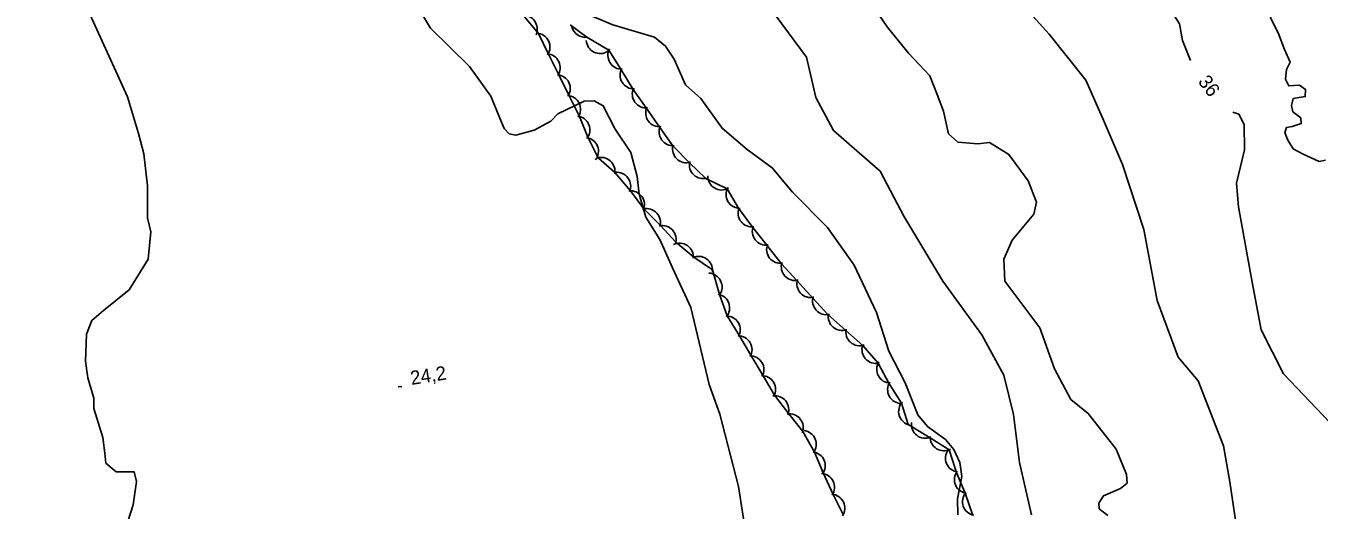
# Model space of a CAD drawing. Extents: x 646142 to 649934, y 5874075 to 5876351.
# Drawn here: x 647105 to 647384.4, y 5875454.9 to 5875559.6 of the extents above; entities that cross this region are included whole.
import ezdxf

# ---------------------------------------------------------------- set-up
doc = ezdxf.new("R2010")
doc.units = 0
for name, color, linetype in [('Niveau 1', 7, 'Continuous'), ('Niveau 2', 7, 'Continuous'), ('Niveau 3', 7, 'Continuous'), ('Niveau 44', 7, 'Continuous')]:
    doc.layers.add(name, color=color, linetype=linetype)

msp = doc.modelspace()

# ---------------------------------------------------------------- linework, layer by layer
at = {"layer": 'Niveau 1'}
msp.add_lwpolyline([(647322.25, 5875453.87), (647319.63, 5875465.17), (647318.37, 5875475.59), (647316.27, 5875484.08), (647311.5, 5875492.76), (647303.09, 5875504.4), (647294.68, 5875518.45), (647289.57, 5875528.14), (647279.48, 5875536.97), (647275.67, 5875544.05), (647273.65, 5875552.8), (647267.12, 5875561.67)], dxfattribs=at)
at = {"layer": 'Niveau 2'}
for points in [[(647127, 5875544.24), (647123.74, 5875551.32), (647114.78, 5875571.18), (647105.09, 5875585.9), (647090.63, 5875595.81), (647084.5, 5875599.57), (647077.4, 5875602.76), (647067.88, 5875610.38), (647058.15, 5875619.83), (647049.54, 5875625.27), (647040.51, 5875627.6), (647033.69, 5875629.09)], [(647356.6, 5875552.09), (647354.86, 5875556.36), (647354.16, 5875560.01), (647352.4, 5875562.8), (647348.23, 5875568.43), (647344.27, 5875576.14), (647336.56, 5875588.04), (647333.31, 5875597.78), (647332.88, 5875602.19), (647330.56, 5875609.4), (647327.71, 5875612.77), (647323.45, 5875612.96)], [(647166.65, 5875582.23), (647173.01, 5875581.49), (647179.73, 5875577.24), (647185.7, 5875570.38), (647192.47, 5875559.03), (647200.87, 5875550.75), (647205.47, 5875544.36), (647207.44, 5875539.61)], [(647314.63, 5875572.42), (647318.33, 5875566.33), (647326.07, 5875557.74), (647333.93, 5875547.79), (647337.6, 5875539.7), (647341.92, 5875529.61), (647346.51, 5875515.56), (647349.4, 5875500.2), (647353.93, 5875487.98), (647358.22, 5875482.83), (647363.73, 5875468.78), (647365.06, 5875461.04), (647366.28, 5875452.71)], [(647225.63, 5875562.35), (647231.84, 5875559.76), (647240.82, 5875557.12), (647243.2, 5875555.17), (647245.04, 5875552.37), (647247.5, 5875546.81), (647250.8, 5875543.87), (647255.42, 5875537.44), (647260.84, 5875532.82), (647266.25, 5875528.89), (647270.59, 5875523.59), (647278.15, 5875515.98), (647283.92, 5875507.83), (647288.73, 5875497.64), (647291.41, 5875489.25), (647294.98, 5875482.38), (647297.68, 5875475.48), (647299.77, 5875472.94), (647303.68, 5875470.19)], [(647313.19, 5875534.34), (647310.63, 5875534.08), (647306.35, 5875534.44), (647304.33, 5875536.24), (647303.21, 5875541.11), (647301.88, 5875544.7), (647300.28, 5875548.72), (647295.65, 5875553.63), (647291.06, 5875559.36), (647288.24, 5875563.42)], [(647373.79, 5875561.46), (647375.49, 5875558.04), (647376.87, 5875554.48), (647378.06, 5875551.69), (647377.3, 5875550.13), (647377.1, 5875548.06), (647377.82, 5875546.59), (647380.09, 5875546.71), (647381.38, 5875545.82), (647381.36, 5875544.28), (647378.77, 5875543.89), (647378.4, 5875542.37), (647378.65, 5875540.98), (647380.38, 5875539.67), (647380.5, 5875538.43), (647378.51, 5875537.77), (647377.27, 5875537.58), (647376.92, 5875536.52), (647377.53, 5875534.99), (647378.75, 5875533), (647380.92, 5875531.86), (647384.33, 5875530.27), (647385.73, 5875530.53)], [(647126.39, 5875450.43), (647128.2, 5875456.04), (647128.96, 5875461.08), (647128.46, 5875463.16), (647124.52, 5875463.15), (647122.35, 5875465.06), (647122.13, 5875467.23), (647121.68, 5875470.59), (647119.71, 5875476.85), (647119.71, 5875479.1), (647118.45, 5875483.47), (647117.91, 5875487.11), (647118.13, 5875492.9), (647119.27, 5875495.91), (647121.78, 5875498.07), (647127.35, 5875502.51), (647131.43, 5875509.17), (647132.05, 5875515.06), (647131.34, 5875518.05), (647131.33, 5875524.98), (647130.52, 5875531.89), (647129.37, 5875536.28), (647127, 5875544.24)], [(647207.44, 5875539.61), (647208.36, 5875537.37), (647209.39, 5875536.23), (647210.9, 5875535.96), (647214.84, 5875537), (647218.4, 5875538.97), (647219.95, 5875540.54), (647225.6, 5875543.27), (647227.75, 5875543.36), (647229.73, 5875542.29), (647232.32, 5875537.2), (647235.71, 5875532.19), (647237.1, 5875526.97), (647237.53, 5875523.21), (647238.96, 5875518.23), (647241.99, 5875513.36), (647244.68, 5875507.25)], [(647401.7, 5875458.45), (647398.73, 5875464.29), (647388.11, 5875472.31), (647376.64, 5875484.35), (647371.82, 5875493.89), (647369.89, 5875504.18), (647366.92, 5875520.43), (647366.53, 5875525.53), (647368.23, 5875532.78), (647368.15, 5875538.25), (647367.01, 5875540.48), (647365.71, 5875540.92)], [(647342.92, 5875460.7), (647342.73, 5875462.62), (647340.53, 5875468.06), (647334.49, 5875475.78), (647330.74, 5875478.83), (647327.22, 5875485.45), (647324.05, 5875494.28), (647316.5, 5875504.38), (647316.26, 5875509.16), (647318.04, 5875513.24), (647322.77, 5875518.88), (647323.31, 5875521.46), (647321.48, 5875526.09), (647317.35, 5875531.79), (647313.19, 5875534.34)], [(647244.68, 5875507.25), (647248.66, 5875498.67), (647252.63, 5875482.05), (647254.89, 5875475.61), (647258.98, 5875460.04), (647262.27, 5875438.65), (647265.73, 5875427.17), (647269.57, 5875417.52), (647277.78, 5875401.14), (647283.2, 5875386.09), (647285.55, 5875379.57), (647286.39, 5875375.23), (647286.12, 5875373.26), (647283.55, 5875371.27), (647281.4, 5875371.5), (647278.03, 5875373.45), (647276.34, 5875376), (647275.59, 5875377.17)], [(647303.68, 5875470.19), (647305.45, 5875468.02), (647306.76, 5875465.22), (647307.18, 5875462.17), (647306.28, 5875457.31), (647306.33, 5875453.87)], [(647338.73, 5875453.74), (647336.87, 5875455.21), (647336.75, 5875456.4), (647337.8, 5875457.99), (647341.48, 5875459.58), (647342.92, 5875460.7)]]:
    msp.add_lwpolyline(points, dxfattribs=at)
at = {"layer": 'Niveau 3'}
msp.add_line((647185.48, 5875481.53), (647186.27, 5875481.65), dxfattribs=at)
at = {"layer": 'Niveau 44'}
for points in [[(647220.15, 5875548.96), (647217.88, 5875553.58), (647215.74, 5875557.94), (647212.39, 5875561.96)], [(647222.6, 5875559.76), (647226.21, 5875557.08), (647230.96, 5875554.32), (647233.51, 5875550.19), (647236.18, 5875545.77), (647238.99, 5875541.81), (647241.96, 5875537.61), (647244.76, 5875533.65), (647248.37, 5875529.92), (647251.9, 5875526.59), (647256.51, 5875524.32), (647258.97, 5875520.13), (647262.06, 5875515.98), (647265.05, 5875512.16), (647268.26, 5875508.12), (647271.54, 5875504.53), (647275, 5875500.73), (647278.28, 5875497.15), (647282.13, 5875493.69)], [(647281.57, 5875453.93), (647279.42, 5875458.28), (647277.25, 5875462.93), (647275.38, 5875467.41), (647272.84, 5875471.92), (647269.81, 5875475.7), (647266.72, 5875479.77), (647264.25, 5875483.94), (647261.63, 5875488.37), (647259.16, 5875492.55), (647256.52, 5875496.91), (647254.87, 5875501.48), (647253.31, 5875506.82), (647249.31, 5875509.58), (647245.43, 5875512.82), (647242.13, 5875516.38), (647238.5, 5875520.01), (647235.62, 5875523.91), (647232.25, 5875527.85), (647228.62, 5875531.07), (647226.39, 5875535.47), (647224.59, 5875539.98), (647222.29, 5875544.61), (647220.15, 5875548.96)], [(647282.13, 5875493.69), (647285.79, 5875490.51), (647289.11, 5875486.66), (647291.39, 5875482.37), (647294.14, 5875478.02), (647295.57, 5875473.38), (647300.32, 5875470.51), (647304.44, 5875467.94), (647306.02, 5875463.06), (647307.9, 5875458.58), (647309.53, 5875453.71)]]:
    msp.add_lwpolyline(points, dxfattribs=at)
for centre, start, end in [((647212.49, 5875558.84), 336.3522, 96.3302), ((647225.88, 5875560.07), 192.2558, 278.5788), ((647215.23, 5875554.98), 326.1714, 86.1493), ((647229.08, 5875556.56), 183.5498, 303.5277), ((647233.74, 5875553.18), 151.7606, 271.7386), ((647217.44, 5875550.5), 326.1714, 86.1493), ((647219.64, 5875546.01), 326.1714, 86.1493), ((647236.37, 5875548.93), 151.7606, 271.7386), ((647239.02, 5875544.81), 155.3249, 275.3028), ((647221.84, 5875541.52), 326.1714, 86.1493), ((647223.85, 5875537.07), 321.8486, 81.8266), ((647241.91, 5875540.73), 155.3249, 275.3028), ((647244.8, 5875536.65), 155.3249, 275.3028), ((647225.71, 5875532.43), 321.8486, 81.8266), ((647247.7, 5875532.97), 166.711, 286.6889), ((647229.27, 5875528.14), 348.4762, 108.4541), ((647251.34, 5875529.54), 166.711, 286.6889), ((647232.67, 5875524.93), 336.4857, 96.4636), ((647255.33, 5875527.08), 178.5261, 298.5041), ((647235.64, 5875520.91), 336.4857, 96.4636), ((647259.26, 5875523.12), 150.3631, 270.3411), ((647239.09, 5875517.07), 342.8575, 102.8355), ((647261.86, 5875519.1), 158.1148, 278.0927), ((647242.49, 5875513.4), 342.8575, 102.8355), ((647264.94, 5875515.16), 158.1148, 278.0927), ((647246.2, 5875509.59), 355.3347, 115.3126), ((647268.03, 5875511.23), 158.1148, 278.0927), ((647250.31, 5875506.75), 355.3347, 115.3126), ((647252.41, 5875503.13), 326.7421, 86.72), ((647271.2, 5875507.51), 162.4208, 282.3987), ((647274.57, 5875503.82), 162.4208, 282.3987), ((647254.04, 5875498.6), 319.8204, 79.7984), ((647277.94, 5875500.13), 162.4208, 282.3987), ((647256.34, 5875493.87), 330.6108, 90.5888), ((647281.34, 5875496.71), 168.9776, 288.9555), ((647258.88, 5875489.56), 330.6108, 90.5888), ((647285.11, 5875493.43), 168.9776, 288.9555), ((647288.62, 5875489.61), 162.0869, 282.0648), ((647261.43, 5875485.26), 330.6108, 90.5888), ((647291.81, 5875485.34), 148.0287, 268.0066), ((647263.97, 5875480.96), 330.6108, 90.5888), ((647294.16, 5875480.93), 148.0287, 268.0066), ((647266.82, 5875476.61), 338.7533, 98.7312), ((647296.54, 5875476.22), 137.0548, 257.0327), ((647269.95, 5875472.71), 338.7533, 98.7312), ((647299.31, 5875473.42), 171.8064, 291.7843), ((647272.76, 5875469.1), 322.7484, 82.7264), ((647303.32, 5875470.72), 178.0727, 298.0506), ((647274.69, 5875464.49), 322.7484, 82.7264), ((647306.65, 5875466.11), 142.7606, 262.7385), ((647276.7, 5875459.81), 326.3214, 86.2994), ((647308.58, 5875461.5), 142.7606, 262.7385), ((647310.32, 5875456.73), 139.7885, 259.7664), ((647278.91, 5875455.33), 326.3214, 86.2994)]:
    msp.add_arc(centre, 3, start, end, dxfattribs=at)

# ---------------------------------------------------------------- texts
at = {"layer": 'Niveau 2'}
msp.add_text('36', height=3, rotation=307.3348, dxfattribs=at).set_placement((647358.06, 5875547.48))
at = {"layer": 'Niveau 3'}
msp.add_text('24,2 ', height=3, rotation=8.941, dxfattribs=at).set_placement((647188.33, 5875481.94))

doc.saveas('drawing.dxf')
